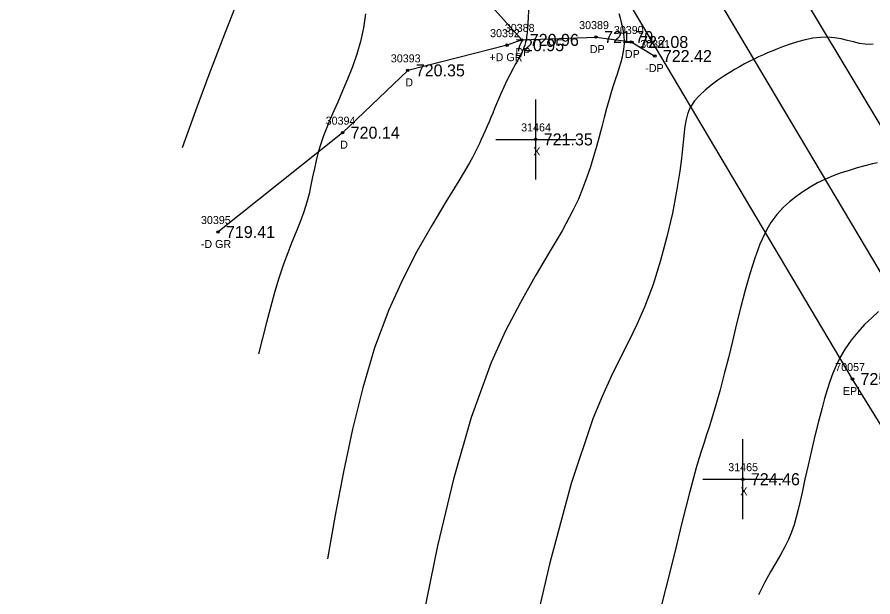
# Model space of a CAD drawing. Extents: x 1376587 to 1378239, y 1000335 to 1003031.
# Drawn here: x 1377566 to 1377673, y 1001111 to 1001183.5 of the extents above; entities that cross this region are included whole.
import ezdxf

# ---------------------------------------------------------------- set-up
doc = ezdxf.new("R2010")
doc.units = 0
for name, color, linetype in [('RD_DTM_BkLn1', 7, 'Continuous'), ('RD_DTM_Major1', 7, 'Continuous'), ('RD_DTM_Minor1', 7, 'Continuous'), ('RD_EX_Driveway', 7, 'Continuous'), ('RD_EX_Driveway_txCode', 7, 'Continuous'), ('RD_EX_Misc', 7, 'Continuous'), ('RD_EX_Misc_txCode', 7, 'Continuous'), ('RD_EX_Road', 7, 'Continuous'), ('RD_EX_Road_txCode', 7, 'Continuous'), ('RD_EX_TX_Driveway_ELEV', 7, 'Continuous'), ('RD_EX_TX_Misc_ELEV', 7, 'Continuous'), ('RD_EX_TX_Road_ELEV', 7, 'Continuous'), ('RD_SMD_Locator', 7, 'Continuous')]:
    doc.layers.add(name, color=color, linetype=linetype)

msp = doc.modelspace()

# ---------------------------------------------------------------- linework, layer by layer
at = {"layer": 'RD_DTM_BkLn1'}
msp.add_lwpolyline([(1377890.87, 1000795.13), (1377889.75, 1000797.09), (1377860.86, 1000844.28), (1377837.2, 1000883.19), (1377805.55, 1000935.32), (1377771.67, 1000991.28), (1377739.47, 1001043.28), (1377708.64, 1001094.78), (1377678.49, 1001143.97), (1377648.11, 1001195.1), (1377620.71, 1001239.29), (1377591.74, 1001287.41), (1377561.78, 1001336.41), (1377531.28, 1001387.73), (1377502.54, 1001434.98), (1377471.98, 1001486.19), (1377441.27, 1001536.58), (1377411.04, 1001586.42), (1377380.15, 1001637.79)], dxfattribs=at)
at = {"layer": 'RD_DTM_Major1'}
for points in [[(1377609.57, 1001183.88), (1377609.3, 1001182.14), (1377608.93, 1001180.46), (1377608.46, 1001178.84), (1377607.91, 1001177.26), (1377607.32, 1001175.75), (1377606.7, 1001174.28), (1377606.09, 1001172.87), (1377605.61, 1001171.78), (1377605.15, 1001170.71), (1377604.71, 1001169.67), (1377604.32, 1001168.64), (1377603.96, 1001167.63), (1377603.65, 1001166.61), (1377603.39, 1001165.58), (1377603.16, 1001164.55), (1377602.95, 1001163.51), (1377602.74, 1001162.47), (1377602.5, 1001161.41), (1377602.22, 1001160.36), (1377601.83, 1001159.14), (1377601.37, 1001157.9), (1377600.88, 1001156.64), (1377600.36, 1001155.34), (1377599.83, 1001154), (1377599.31, 1001152.6), (1377598.73, 1001150.87), (1377598.18, 1001149.07), (1377597.66, 1001147.2), (1377597.17, 1001145.3), (1377596.68, 1001143.36), (1377596.2, 1001141.41)], [(1377673.7, 1001146.67), (1377672.83, 1001145.91), (1377671.95, 1001145.05), (1377671.09, 1001144.1), (1377670.27, 1001143.09), (1377669.52, 1001142.02), (1377668.85, 1001140.9), (1377668.38, 1001139.94), (1377667.96, 1001138.96), (1377667.59, 1001137.94), (1377667.25, 1001136.89), (1377666.94, 1001135.8), (1377666.63, 1001134.66), (1377666.18, 1001132.92), (1377665.74, 1001131.12), (1377665.3, 1001129.29), (1377664.88, 1001127.48), (1377664.49, 1001125.72), (1377664.12, 1001124.05), (1377663.88, 1001122.97), (1377663.65, 1001121.95), (1377663.4, 1001120.97), (1377663.12, 1001120.02), (1377662.8, 1001119.09), (1377662.42, 1001118.18), (1377661.96, 1001117.25), (1377661.43, 1001116.28), (1377660.83, 1001115.25), (1377660.18, 1001114.12), (1377659.48, 1001112.86), (1377658.75, 1001111.44), (1377658.69, 1001111.3)]]:
    msp.add_lwpolyline(points, dxfattribs=at)
at = {"layer": 'RD_DTM_Minor1'}
for points in [[(1377593.23, 1001184.65), (1377591.63, 1001180.62), (1377589.99, 1001176.29), (1377588.32, 1001171.77), (1377586.64, 1001167.16)], [(1377629.96, 1001185.09), (1377629.9, 1001183.43), (1377629.81, 1001181.98), (1377629.78, 1001181.74), (1377629.76, 1001181.51), (1377629.73, 1001181.28), (1377629.7, 1001181.07), (1377629.66, 1001180.86), (1377629.63, 1001180.66), (1377629.55, 1001180.31), (1377629.46, 1001179.99), (1377629.36, 1001179.69), (1377629.26, 1001179.41), (1377629.14, 1001179.14), (1377629.01, 1001178.87), (1377628.86, 1001178.59), (1377628.7, 1001178.3), (1377628.54, 1001178.01), (1377628.36, 1001177.71), (1377628.18, 1001177.41), (1377628, 1001177.08), (1377627.62, 1001176.35), (1377627.23, 1001175.55), (1377626.84, 1001174.71), (1377626.45, 1001173.83), (1377626.07, 1001172.94), (1377625.7, 1001172.05), (1377625.47, 1001171.5), (1377625.23, 1001170.95), (1377625, 1001170.4), (1377624.77, 1001169.85), (1377624.52, 1001169.28), (1377624.27, 1001168.71), (1377624.03, 1001168.2), (1377623.79, 1001167.67), (1377623.52, 1001167.12), (1377623.23, 1001166.54), (1377622.91, 1001165.93), (1377622.55, 1001165.29), (1377621.22, 1001163.02), (1377619.61, 1001160.39), (1377617.84, 1001157.43), (1377615.99, 1001154.17), (1377614.16, 1001150.65), (1377612.46, 1001146.88), (1377610.7, 1001142.14), (1377609.21, 1001137.16), (1377607.92, 1001131.98), (1377606.79, 1001126.65), (1377605.77, 1001121.23), (1377604.8, 1001115.76)], [(1377641.22, 1001183.96), (1377641.38, 1001183.38), (1377641.53, 1001182.8), (1377641.67, 1001182.22), (1377641.77, 1001181.63), (1377641.85, 1001181.06), (1377641.88, 1001180.5), (1377641.88, 1001180.17), (1377641.86, 1001179.83), (1377641.82, 1001179.5), (1377641.77, 1001179.17), (1377641.7, 1001178.83), (1377641.63, 1001178.5), (1377641.46, 1001177.86), (1377641.26, 1001177.19), (1377641.04, 1001176.5), (1377640.81, 1001175.78), (1377640.56, 1001175.02), (1377640.31, 1001174.24), (1377640.01, 1001173.19), (1377639.7, 1001172.08), (1377639.39, 1001170.94), (1377639.08, 1001169.76), (1377638.75, 1001168.54), (1377638.42, 1001167.31), (1377638.06, 1001166.06), (1377637.68, 1001164.78), (1377637.24, 1001163.47), (1377636.74, 1001162.13), (1377636.16, 1001160.74), (1377635.48, 1001159.31), (1377634.12, 1001156.79), (1377632.52, 1001154.06), (1377630.76, 1001151.09), (1377628.92, 1001147.83), (1377627.07, 1001144.25), (1377625.28, 1001140.3), (1377622.78, 1001133.43), (1377620.56, 1001125.74), (1377618.57, 1001117.4), (1377616.75, 1001108.58)], [(1377673.02, 1001180.1), (1377672.51, 1001180.08), (1377672, 1001180.1), (1377671.3, 1001180.21), (1377670.57, 1001180.38), (1377669.81, 1001180.57), (1377669.02, 1001180.76), (1377668.2, 1001180.91), (1377667.35, 1001180.98), (1377666.43, 1001180.96), (1377665.49, 1001180.84), (1377664.53, 1001180.65), (1377663.57, 1001180.4), (1377662.62, 1001180.1), (1377661.69, 1001179.77), (1377661.07, 1001179.53), (1377660.47, 1001179.29), (1377659.87, 1001179.05), (1377659.29, 1001178.79), (1377658.7, 1001178.52), (1377658.12, 1001178.25), (1377657.52, 1001177.94), (1377656.91, 1001177.63), (1377656.3, 1001177.29), (1377655.69, 1001176.94), (1377655.08, 1001176.57), (1377654.47, 1001176.18), (1377653.61, 1001175.6), (1377652.78, 1001174.99), (1377652, 1001174.35), (1377651.3, 1001173.68), (1377650.7, 1001173.01), (1377650.23, 1001172.32), (1377650.06, 1001172.01), (1377649.92, 1001171.69), (1377649.81, 1001171.36), (1377649.72, 1001171.03), (1377649.64, 1001170.68), (1377649.57, 1001170.32), (1377649.45, 1001169.52), (1377649.35, 1001168.64), (1377649.13, 1001166.63), (1377649, 1001165.48), (1377648.84, 1001164.23), (1377648.45, 1001161.73), (1377647.91, 1001158.96), (1377647.24, 1001156.03), (1377646.44, 1001153.04), (1377645.5, 1001150.07), (1377644.43, 1001147.23), (1377643.48, 1001145.07), (1377642.46, 1001142.97), (1377641.38, 1001140.83), (1377640.26, 1001138.55), (1377639.12, 1001136.06), (1377637.97, 1001133.26), (1377635.26, 1001125.18), (1377632.58, 1001115.25), (1377629.92, 1001103.84)], [(1377673.54, 1001165.28), (1377672.93, 1001165.13), (1377671.99, 1001164.89), (1377671.01, 1001164.63), (1377670.02, 1001164.33), (1377669.02, 1001164), (1377668.02, 1001163.64), (1377667.05, 1001163.23), (1377666.06, 1001162.75), (1377665.12, 1001162.22), (1377664.22, 1001161.65), (1377663.36, 1001161.04), (1377662.56, 1001160.39), (1377661.82, 1001159.71), (1377661.39, 1001159.27), (1377660.99, 1001158.81), (1377660.6, 1001158.32), (1377660.23, 1001157.8), (1377659.88, 1001157.23), (1377659.54, 1001156.61), (1377658.85, 1001155.09), (1377658.21, 1001153.34), (1377657.6, 1001151.41), (1377657.02, 1001149.37), (1377656.47, 1001147.25), (1377655.95, 1001145.13), (1377655.42, 1001142.99), (1377654.91, 1001140.91), (1377654.39, 1001138.88), (1377653.88, 1001136.91), (1377653.36, 1001135.02), (1377652.82, 1001133.2), (1377652.51, 1001132.23), (1377652.2, 1001131.26), (1377651.88, 1001130.29), (1377651.56, 1001129.29), (1377651.23, 1001128.25), (1377650.9, 1001127.15), (1377650.04, 1001124.01), (1377649.13, 1001120.42), (1377648.16, 1001116.45), (1377647.1, 1001112.14), (1377645.93, 1001107.55)]]:
    msp.add_lwpolyline(points, dxfattribs=at)
at = {"layer": 'RD_EX_Driveway'}
for points in [[(1377627.66, 1001209.14), (1377625.6, 1001194.65), (1377622.32, 1001188.23), (1377629.09, 1001180.64), (1377638.38, 1001180.99), (1377642.76, 1001180.38), (1377645.72, 1001178.62)], [(1377629.09, 1001180.64), (1377627.25, 1001179.98), (1377614.84, 1001176.83), (1377606.7, 1001169.04), (1377591.11, 1001156.62)]]:
    msp.add_lwpolyline(points, dxfattribs=at)
at = {"layer": 'RD_EX_Misc'}
for p, q in [((1377630.83, 1001163.2), (1377630.83, 1001173.2)), ((1377625.83, 1001168.2), (1377635.83, 1001168.2)), ((1377656.72, 1001120.72), (1377656.72, 1001130.72)), ((1377651.72, 1001125.72), (1377661.72, 1001125.72))]:
    msp.add_line(p, q, dxfattribs=at)
at = {"layer": 'RD_EX_Road'}
for points in [[(1377899.67, 1000800.29), (1377898.72, 1000801.84), (1377870.31, 1000849.94), (1377847.28, 1000887.89), (1377815.15, 1000940.58), (1377781.51, 1000995.26), (1377748.62, 1001049.21), (1377716.58, 1001099.53), (1377686.67, 1001148.78), (1377656.47, 1001199.11), (1377629.54, 1001244.18), (1377599.89, 1001292.67), (1377570.87, 1001341.43), (1377539.83, 1001392.47), (1377511.01, 1001440.31), (1377480.72, 1001490), (1377449.73, 1001541.49), (1377420.9, 1001591.95), (1377390.45, 1001644.41)], [(1377883.75, 1000788.5), (1377882.63, 1000790.22), (1377852.26, 1000839.6), (1377828.46, 1000879.31), (1377797, 1000930.66), (1377763.07, 1000986.65), (1377731.87, 1001037.81), (1377700.31, 1001089.98), (1377670.43, 1001138.24), (1377639.73, 1001190.03), (1377611.89, 1001234.23), (1377582.78, 1001282.57), (1377552.22, 1001331.03), (1377522.24, 1001382.35), (1377494.26, 1001430.19), (1377463.17, 1001481.14), (1377433.42, 1001531.29), (1377403.14, 1001580.98), (1377371.36, 1001632.19)]]:
    msp.add_lwpolyline(points, dxfattribs=at)
at = {"layer": 'RD_SMD_Locator'}
for centre in [(1377629.09, 1001180.64), (1377638.38, 1001180.99), (1377642.76, 1001180.38), (1377627.25, 1001179.98), (1377645.72, 1001178.62), (1377614.84, 1001176.83), (1377606.7, 1001169.04), (1377630.83, 1001168.2), (1377591.11, 1001156.62), (1377670.43, 1001138.24), (1377656.72, 1001125.72)]:
    msp.add_circle(centre, 0.15, dxfattribs=at)

# ---------------------------------------------------------------- texts
at = {"layer": 'RD_EX_Driveway_txCode'}
for s, p in [('30388', (1377626.97, 1001181.64)), ('30389', (1377636.26, 1001181.99)), ('30390', (1377640.6, 1001181.38)), ('30392', (1377625.13, 1001180.98)), ('30391', (1377643.89, 1001179.62)), ('DP', (1377628.31, 1001178.64)), ('DP', (1377637.6, 1001178.99)), ('DP', (1377641.98, 1001178.38)), ('30393', (1377612.72, 1001177.83)), ('+D GR', (1377625.04, 1001177.98)), ('-DP', (1377644.53, 1001176.62)), ('D', (1377614.53, 1001174.83)), ('30394', (1377604.58, 1001170.04)), ('D', (1377606.39, 1001167.04)), ('30395', (1377588.99, 1001157.62)), ('-D GR', (1377588.97, 1001154.62))]:
    msp.add_text(s, height=1, dxfattribs=at).set_placement(p)
at = {"layer": 'RD_EX_Misc_txCode'}
for s, p in [('31464', (1377629.01, 1001169.2)), ('X', (1377630.52, 1001166.2)), ('31465', (1377654.9, 1001126.72)), ('X', (1377656.41, 1001123.72))]:
    msp.add_text(s, height=1, dxfattribs=at).set_placement(p)
at = {"layer": 'RD_EX_Road_txCode'}
for s, p in [('70057', (1377668.27, 1001139.24)), ('EPL', (1377669.22, 1001136.24))]:
    msp.add_text(s, height=1, dxfattribs=at).set_placement(p)
at = {"layer": 'RD_EX_TX_Driveway_ELEV'}
for s, p in [('720.96', (1377630.09, 1001179.89)), ('721.70', (1377639.38, 1001180.24)), ('720.95', (1377628.25, 1001179.23)), ('722.08', (1377643.76, 1001179.63)), ('722.42', (1377646.72, 1001177.87)), ('720.35', (1377615.84, 1001176.08)), ('720.14', (1377607.7, 1001168.29)), ('719.41', (1377592.11, 1001155.87))]:
    msp.add_text(s, height=1.5, dxfattribs=at).set_placement(p)
at = {"layer": 'RD_EX_TX_Misc_ELEV'}
for s, p in [('721.35', (1377631.83, 1001167.45)), ('724.46', (1377657.72, 1001124.97))]:
    msp.add_text(s, height=1.5, dxfattribs=at).set_placement(p)
at = {"layer": 'RD_EX_TX_Road_ELEV'}
msp.add_text('725.17', height=1.5, dxfattribs=at).set_placement((1377671.43, 1001137.49))

doc.saveas('drawing.dxf')
